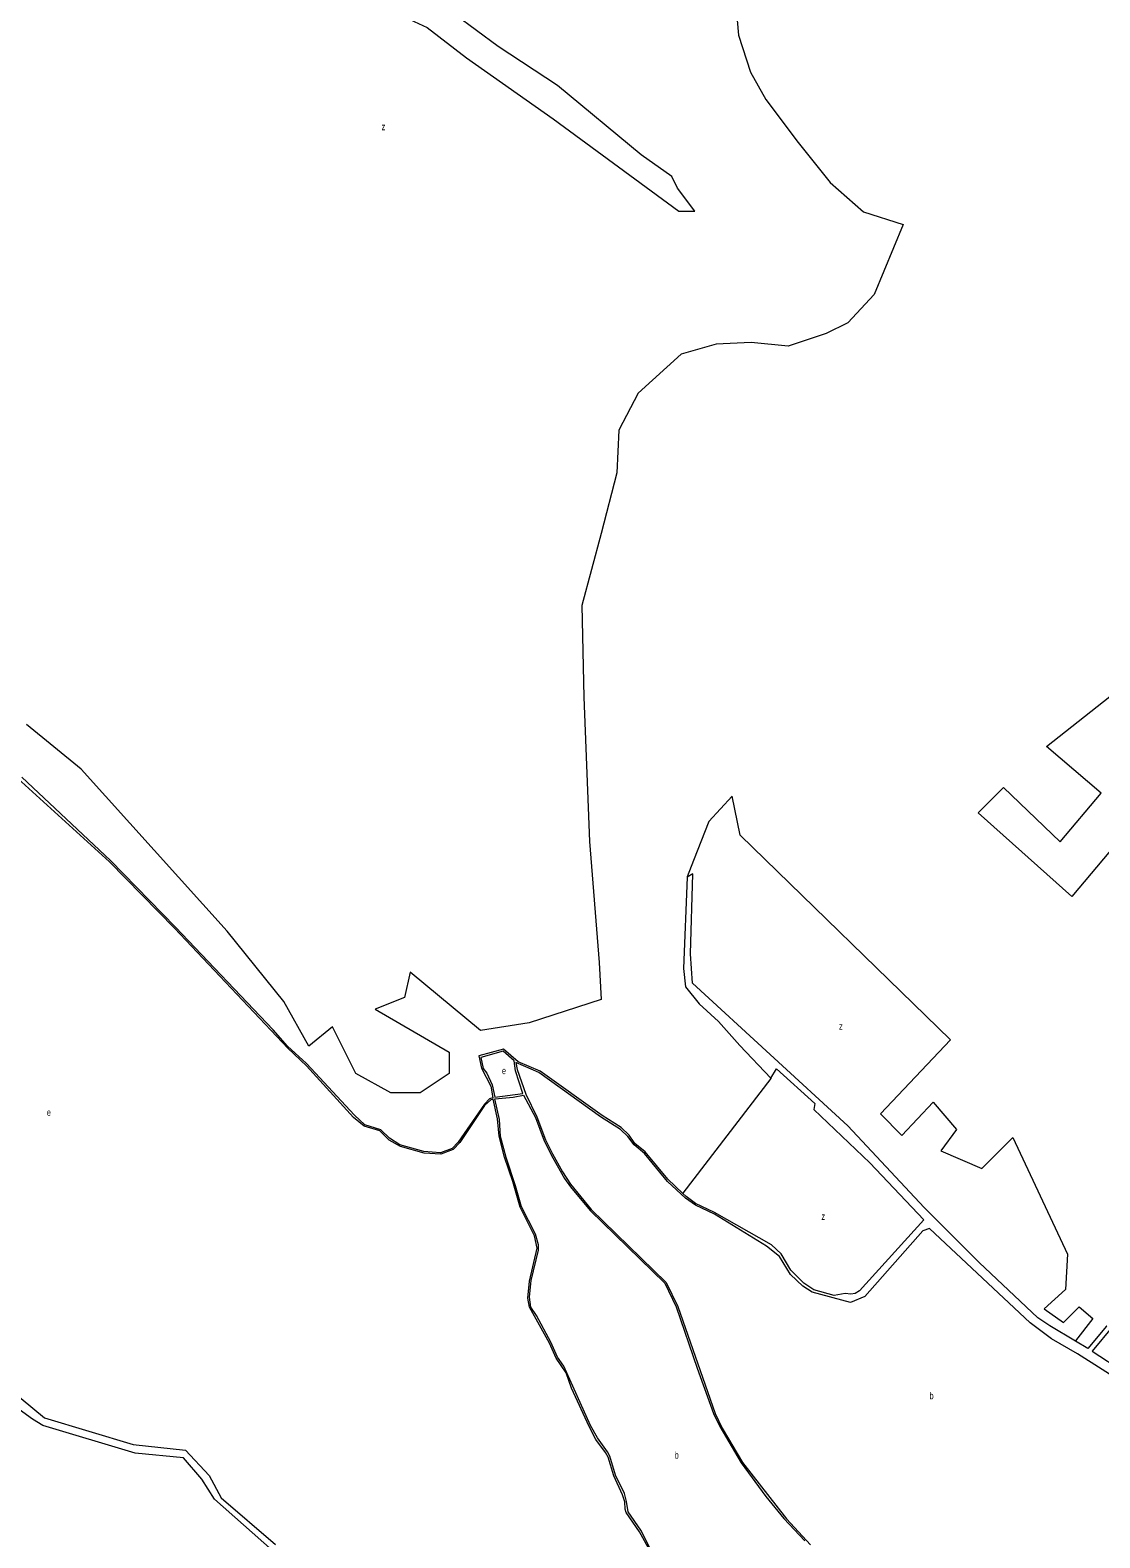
# Model space of a CAD drawing. Extents: x 639657 to 671642, y 222838 to 252123.
# Drawn here: x 644651 to 646186, y 244084 to 246247 of the extents above; entities that cross this region are included whole.
import ezdxf

# ---------------------------------------------------------------- set-up
doc = ezdxf.new("R2010")
doc.units = 0
doc.header["$LTSCALE"] = 4
doc.layers.add('1', color=7, linetype='Continuous', lineweight=13)
doc.layers.add('21', color=7, linetype='Continuous', lineweight=13)
doc.layers.add('7', color=7, linetype='Continuous')

msp = doc.modelspace()

# ---------------------------------------------------------------- linework, layer by layer
at = {"layer": '1'}
for points in [[(645020.94, 244786.25), (644858.19, 244958.6), (644765.07, 245053.99), (644617.7, 245187.77)], [(645310.07, 244713.97), (645302.76, 244706.02), (645265.09, 244651.65), (645256.7, 244642.41), (645239.93, 244636.41), (645215.87, 244638.39), (645181.5, 244647.69), (645166.68, 244657.39), (645154.45, 244669.46), (645131.25, 244676.59), (645116.45, 244690.38), (645047.35, 244764.49), (645020.52, 244789.26), (644999.96, 244812.72), (644859.48, 244960.1), (644766.37, 245055.91), (644639.29, 245175.17)], [(645593.68, 245031.62), (645588.35, 244900.68), (645591.54, 244874.65), (645611.06, 244850.1), (645638.96, 244824.9), (645669.43, 244790.44), (645714.06, 244743.48)], [(646150.85, 244366.208), (646114.11, 244387.92), (646096.93, 244399.57), (646012.6, 244479.08), (645933.84, 244557.73), (645824.42, 244675.13), (645601.43, 244879.8), (645598.69, 244921.73), (645602.06, 245036.34), (645593.68, 245031.62)], [(645540.04, 244065.87), (645525.24, 244092.59), (645506.16, 244120.38), (645504.87, 244125.12), (645504.24, 244135.67), (645501.03, 244145.58), (645488.6, 244172.93), (645480.25, 244199.85), (645476.61, 244206.53), (645462.67, 244225.06), (645453.02, 244243.81), (645427.95, 244298.51), (645420.03, 244320.48), (645405.66, 244341.8), (645396.44, 244363.34), (645367.72, 244415.03), (645365.37, 244427.52), (645367.33, 244452.26), (645378.56, 244499.58), (645374.5, 244517.23), (645354.14, 244558.15), (645343.45, 244595.38), (645331.46, 244630.26), (645323.97, 244660.39), (645321.64, 244685.13), (645315.23, 244713.32), (645312.01, 244712.46), (645303.19, 244704.09), (645267.45, 244651.22), (645257.98, 244640.91), (645240.36, 244634.48), (645216.29, 244635.59), (645182.35, 244645.32), (645166.04, 244654.59), (645152.73, 244667.74), (645130.39, 244674.65), (645115.15, 244687.15), (645047.34, 244761.26), (645020.94, 244786.25)], [(645587.381, 244578.055), (645565.84, 244598.29), (645533.66, 244637.7), (645518.85, 244649.56), (645510.48, 244661.62), (645498.89, 244672.39), (645472.06, 244689.85), (645382.96, 244753.66), (645351.4, 244766.83), (645330.15, 244784.93), (645294.878, 244775.36), (645298.53, 244757.66)], [(646270.8, 244273.65), (646154.02, 244347.84), (646116.45, 244369.63), (646085.75, 244392.48), (645941.76, 244527.6), (645931.87, 244524.38), (645848.6, 244430.05), (645828.17, 244421.69), (645773.4, 244436.18), (645759.66, 244445.02), (645742.07, 244461.83), (645726.2, 244487.46), (645707.74, 244502.34), (645633.03, 244548.06), (645605.54, 244561.01), (645591.59, 244571.35), (645565.4, 244595.06), (645532.36, 244635.55), (645517.55, 244647.62), (645508.76, 244659.68), (645498.03, 244669.59), (645469.26, 244687.71), (645380.81, 244751.51), (645348.17, 244765.97), (645349.66, 244755.64), (645362.08, 244720.35), (645377.94, 244687.84), (645390.36, 244654.69), (645400.43, 244634.67), (645414.8, 244608.83), (645426.38, 244591.39), (645456.2, 244555.2), (645563.72, 244450.04), (645580.43, 244415.59), (645633.96, 244262.49), (645644.24, 244241.17), (645672.97, 244191.84), (645736.47, 244111.24), (645770.8, 244073.95)], [(645298.53, 244757.66), (645312.03, 244732.04), (645314.8, 244715.26), (645310.07, 244713.97)], [(645714.06, 244743.48), (645722.03, 244757.02), (645776.97, 244707.25), (645775.67, 244698.43), (645855.93, 244621.95), (645933.39, 244540.09), (645840.87, 244438.45), (645834.85, 244434.37), (645828.62, 244433.31), (645820.46, 244434.39), (645804.55, 244431.62), (645775.77, 244439.84), (645761.39, 244449.33), (645742.5, 244467.86), (645728.57, 244491.55), (645715.05, 244504.26), (645633.03, 244550.64), (645605.54, 244563.8), (645592.23, 244573.5), (645587.381, 244578.055)], [(645554.4, 244041.31), (645527.18, 244094.74), (645508.95, 244121.24), (645506.6, 244136.1), (645503.83, 244147.73), (645490.97, 244174.01), (645483.05, 244200.93), (645479.4, 244207.39), (645465.03, 244227.43), (645454.96, 244245.09), (645416.79, 244330.16), (645407.59, 244342.88), (645398.38, 244364.63), (645377.59, 244402.75), (645369.65, 244415.03), (645367.73, 244429.23), (645370.13, 244453.12), (645380.5, 244496.78), (645380.5, 244504.1), (645376.23, 244519.6), (645355.86, 244559), (645347.52, 244588.71), (645334.25, 244629.39), (645325.91, 244659.52), (645324.43, 244684.05), (645317.59, 244713.96), (645344.03, 244716.29), (645358.86, 244719.06), (645376.01, 244686.77), (645388.43, 244653.41), (645401.07, 244629.08), (645417.79, 244599.36), (645426.37, 244587.3), (645454.69, 244553.7), (645561.78, 244449.18), (645578.07, 244415.16), (645608.04, 244327.31), (645631.81, 244262.5), (645640.59, 244243.54), (645671.47, 244191.41), (645706.86, 244143.36), (645732.6, 244111.68), (645762.43, 244079.56)], [(646196.115, 244387.661), (646195.75, 244387.37), (646168.85, 244355.57), (646150.85, 244366.208)], [(644601.35, 244313.96), (644671.47, 244256.11), (644798.81, 244217.77), (644873.81, 244209.71), (644908, 244173.49), (644925.08, 244141.19), (645002.89, 244074.13)], [(644998.99, 244065.65), (644915.47, 244139.14), (644897.52, 244167.84), (644870.97, 244198.67), (644801.73, 244205.24), (644669.08, 244245.11), (644654.47, 244254.28), (644619.25, 244279.29)]]:
    msp.add_lwpolyline(points, dxfattribs=at)
for points in [[(645329.81, 244781.92), (645297.76, 244773.19), (645300.89, 244757.22), (645306.47, 244750.55), (645313.97, 244733.97), (645318.03, 244716.33), (645357.83, 244721.61), (645347.53, 244753.95), (645345.38, 244768.34)], [(646205.04, 244388.09), (646174.72, 244351.76), (646266.05, 244292.4), (646267.49, 244308.61), (646262.44, 244317.75), (646208.09, 244373.27)]]:
    msp.add_lwpolyline(points, close=True, dxfattribs=at)
at = {"layer": '21'}
for points in [[(644866.204, 246507.205), (644866.704, 246506.812), (645160.78, 246275.643), (645189.827, 246265.264), (645220.95, 246250.733), (645276.97, 246207.141), (645401.459, 246119.957), (645581.968, 245987.105), (645604.791, 245987.105), (645579.894, 246020.318), (645571.594, 246036.924), (645528.023, 246068.062), (645407.683, 246167.701), (645322.616, 246223.747), (645260.371, 246269.415), (645206.426, 246290.173), (645164.929, 246317.159), (644883.722, 246530.296), (644883.222, 246530.675)], [(645662.079, 246299.842), (645667.67, 246239.7), (645684.446, 246186.551), (645706.814, 246147.388), (645752.948, 246085.847), (645799.082, 246028.502), (645846.614, 245986.542), (645903.932, 245968.359), (645861.992, 245867.655), (645824.246, 245827.094), (645793.49, 245811.709), (645738.968, 245793.526), (645685.845, 245799.121), (645635.517, 245796.324), (645585.189, 245782.337), (645523.677, 245726.391), (645495.717, 245673.241), (645492.921, 245611.7), (645470.553, 245524.983), (645442.593, 245421.482), (645445.389, 245290.007), (645453.777, 245083.005), (645467.757, 244909.571), (645470.553, 244856.421), (645367.101, 244822.854), (645297.201, 244811.664), (645196.546, 244895.584), (645188.158, 244859.219), (645146.218, 244842.435), (645252.465, 244780.894), (645252.465, 244750.123), (645210.526, 244722.15), (645168.586, 244722.15), (645118.258, 244750.123), (645084.706, 244817.259), (645051.154, 244789.286), (645014.806, 244853.624), (644933.722, 244954.328), (644724.022, 245186.506), (644645.735, 245250.845)], [(645871.079, 244692.077), (645971.735, 244798.375), (645669.768, 245092.095), (645658.584, 245148.041), (645625.032, 245111.676), (645602.664, 245055.729), (645593.866, 245032.12), (645593.68, 245031.62)], [(645714.06, 244743.48), (645713.677, 244742.98), (645587.764, 244578.555), (645587.381, 244578.055)], [(645871.079, 244692.077), (645901.835, 244661.306), (645946.571, 244708.861), (645980.123, 244669.698), (645957.755, 244638.927), (646016.471, 244613.752), (646061.207, 244658.509), (646139.495, 244490.669), (646136.699, 244440.317), (646105.943, 244412.344), (646133.903, 244392.763), (646156.271, 244415.141), (646175.843, 244398.357), (646151.239, 244366.708), (646150.85, 244366.208)]]:
    msp.add_lwpolyline(points, dxfattribs=at)
msp.add_lwpolyline([(646350.534, 245247.58), (646145.785, 245003.979), (646011.578, 245124.264), (646047.926, 245160.63), (646129.009, 245082.304), (646187.725, 245152.238), (646109.437, 245219.374), (646254.829, 245334.064)], close=True, dxfattribs=at)

# ---------------------------------------------------------------- texts
at = {"layer": '7'}
for s, width, p in [('z', 0.8, (645155.276, 246103.519)), ('z', 0.8, (645811.628, 244812.879)), ('e', 0.75, (645328.091, 244749.125)), ('e', 0.75, (644675.008, 244689.289)), ('z', 0.8, (645786.464, 244540.139)), ('b', 0.75, (645941.642, 244282.785)), ('b', 0.75, (645575.897, 244197.645))]:
    msp.add_text(s, height=10, dxfattribs=dict(at, width=width)).set_placement(p)

doc.saveas('drawing.dxf')
